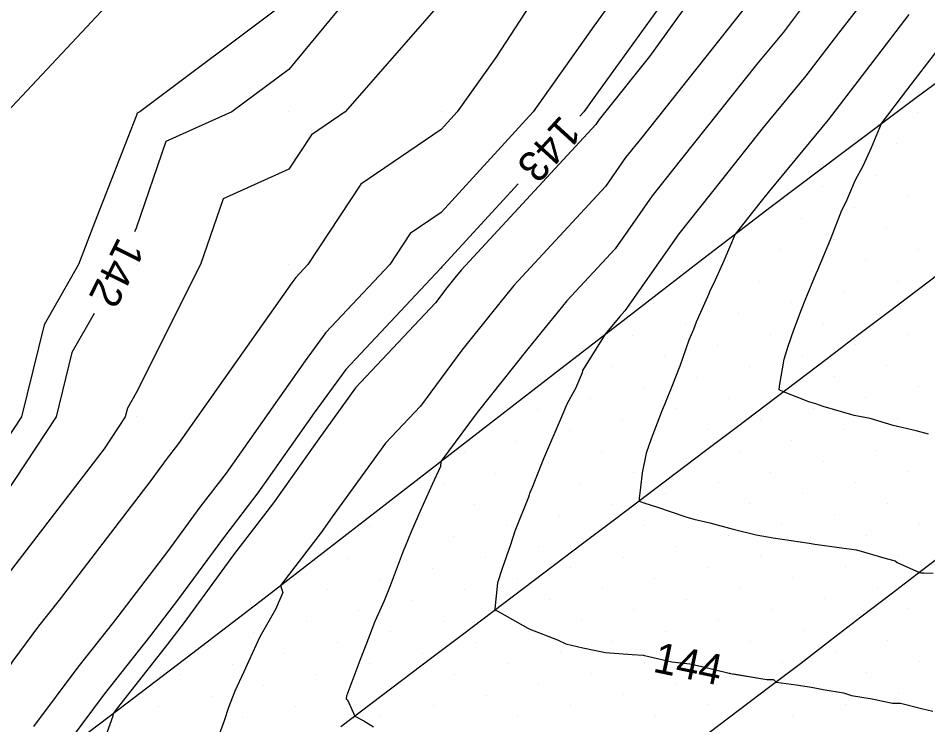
# Model space of a CAD drawing. Extents: x 2354170 to 2357230, y 866100 to 868290.
# Drawn here: x 2355772.3 to 2355831.9, y 866779.8 to 866826.2 of the extents above; entities that cross this region are included whole.
import ezdxf

# ---------------------------------------------------------------- set-up
doc = ezdxf.new("R2010")
doc.units = 0
for name, color, linetype in [('Default', 7, 'Continuous'), ('DTM Contours Minor', 7, 'Continuous'), ('DTM Contours Minor Text', 7, 'Continuous'), ('Exist DTM Breakline', 7, 'Continuous'), ('Exist DTM QL2 LIDAR Elevation Point', 7, 'Continuous'), ('Exist DTM Scan Elevation Point', 7, 'Continuous'), ('Exist Roads EOP', 7, 'Continuous')]:
    doc.layers.add(name, color=color, linetype=linetype)

msp = doc.modelspace()

# ---------------------------------------------------------------- linework, layer by layer
at = {"layer": 'Default'}
for points in [[(2355819.981, 866859.741), (2355818.346, 866851.644), (2355817.702, 866850.009), (2355814.628, 866845.362), (2355812.435, 866840.009), (2355811.65, 866838.339), (2355809.981, 866836.736), (2355801.805, 866830.009), (2355799.981, 866827.202), (2355793.673, 866820.008), (2355791.477, 866818.512), (2355789.981, 866816.244), (2355785.676, 866814.312), (2355784.2, 866810.008), (2355779.98, 866801.581), (2355779.411, 866800.578), (2355779.27, 866800.008), (2355777.888, 866797.916), (2355771.381, 866789.439), (2355770.999, 866788.953), (2355770.52, 866788.314), (2355764.702, 866779.068)], [(2355816.136, 866859.108), (2355815.253, 866854.737), (2355813.392, 866850.009), (2355812.034, 866847.955), (2355809.981, 866842.943), (2355806.765, 866840.009), (2355799.981, 866835.003), (2355792.186, 866830.009), (2355789.981, 866827.34), (2355780.213, 866820.008), (2355780.052, 866819.936), (2355779.98, 866819.727), (2355777.259, 866812.73), (2355776.197, 866810.008), (2355773.945, 866806.044), (2355772.458, 866800.008), (2355769.98, 866796.257), (2355767.276, 866792.713), (2355766.344, 866790.008), (2355763.314, 866783.342), (2355761.117, 866779.851)], [(2355812.16, 866857.83), (2355809.981, 866852.291), (2355808.685, 866850.009), (2355799.981, 866841.804), (2355796.865, 866840.009), (2355789.981, 866835.439), (2355781.11, 866830.009), (2355779.98, 866829.069), (2355771.526, 866820.008), (2355771.093, 866818.896), (2355769.98, 866816.043), (2355768.664, 866811.325), (2355768.188, 866810.008), (2355766.621, 866803.367), (2355764.974, 866800.008), (2355762.813, 866797.176), (2355760.345, 866790.008), (2355759.98, 866789.207), (2355757.306, 866782.683), (2355755.951, 866780.008), (2355752.522, 866776.438)], [(2355829.981, 866857.122), (2355828.198, 866851.792), (2355827.69, 866850.009), (2355824.273, 866845.717), (2355819.981, 866840.425), (2355819.815, 866840.174), (2355819.748, 866840.009), (2355816.624, 866833.365), (2355813.129, 866830.009), (2355809.981, 866825.64), (2355806.004, 866820.008), (2355799.981, 866813.416), (2355797.954, 866812.035), (2355796.617, 866810.008), (2355792.406, 866805.533), (2355791.069, 866803.688), (2355785.882, 866796.316), (2355784.165, 866794.079), (2355782.043, 866791.179), (2355778.49, 866786.55), (2355776.168, 866783.598), (2355773.261, 866779.711)], [(2355824.119, 866855.871), (2355822.45, 866850.009), (2355821.356, 866848.634), (2355819.981, 866846.939), (2355817.222, 866842.768), (2355816.091, 866840.009), (2355814.137, 866835.852), (2355809.981, 866831.861), (2355807.73, 866830.009), (2355803.548, 866823.576), (2355801.029, 866820.008), (2355799.981, 866818.861), (2355794.715, 866815.274), (2355791.242, 866810.008), (2355790.442, 866809.158), (2355790.188, 866808.807), (2355782.769, 866798.264), (2355781.958, 866797.207), (2355780.955, 866795.836), (2355774.935, 866787.995), (2355773.584, 866786.275), (2355771.89, 866784.012), (2355768.325, 866778.346)], [(2355818.205, 866830.009), (2355813.626, 866823.653), (2355810.505, 866819.728), (2355810.33, 866819.507), (2355810.109, 866819.19), (2355801.279, 866809.631), (2355800.875, 866809.135), (2355800.351, 866808.476), (2355799.613, 866807.48), (2355794.37, 866801.908), (2355791.951, 866798.569), (2355788.995, 866794.369), (2355786.373, 866790.952), (2355783.131, 866786.521), (2355782.044, 866785.106), (2355778.753, 866780.92), (2355778.486, 866780.562), (2355778.445, 866780.371), (2355777.746, 866778.441)], [(2355820.252, 866827.305), (2355813.118, 866818.333), (2355812.068, 866817.011), (2355810.746, 866815.113), (2355804.749, 866808.621), (2355803.264, 866806.802), (2355801.34, 866804.381), (2355798.629, 866800.721), (2355796.335, 866798.283), (2355792.833, 866793.45), (2355792.109, 866792.421), (2355789.45, 866788.957), (2355789.594, 866788.482), (2355789.404, 866788.031), (2355789.293, 866787.782), (2355789.14, 866787.425), (2355788.09, 866785.58), (2355787.361, 866784.007), (2355787.036, 866783.28), (2355786.45, 866782.017), (2355786.026, 866780.951), (2355785.742, 866780.069), (2355785.175, 866778.517)], [(2355823.736, 866826.997), (2355822.404, 866825.249), (2355820.669, 866823.147), (2355815.732, 866816.937), (2355813.806, 866814.514), (2355811.383, 866811.036), (2355808.22, 866807.612), (2355805.653, 866804.469), (2355802.329, 866800.285), (2355799.959, 866797.086), (2355799.93, 866796.745), (2355799.393, 866795.571), (2355798.592, 866793.823), (2355798.443, 866793.48), (2355798.01, 866792.465), (2355797.61, 866791.506), (2355797.539, 866791.32), (2355797.426, 866791.03), (2355796.638, 866788.918), (2355796.249, 866787.951), (2355795.629, 866786.588), (2355795.038, 866785.036), (2355794.711, 866784.197), (2355793.866, 866781.933), (2355793.811, 866781.796), (2355793.774, 866781.705), (2355793.758, 866781.506), (2355793.834, 866781.444), (2355794.31, 866780.381), (2355794.916, 866780.076), (2355795.549, 866779.683)], [(2355827.716, 866827.385), (2355826.012, 866825.171), (2355823.873, 866822.365), (2355821.086, 866818.989), (2355818.345, 866815.541), (2355815.545, 866812.017), (2355812.02, 866806.959), (2355811.69, 866806.602), (2355810.736, 866805.434), (2355809.23, 866803.047), (2355809.217, 866802.89), (2355808.776, 866801.871), (2355808.233, 866800.886), (2355807.683, 866799.596), (2355806.89, 866797.709), (2355806.694, 866797.253), (2355806.547, 866796.935), (2355805.938, 866795.386), (2355805.773, 866794.973), (2355805.742, 866794.885), (2355805.69, 866794.742), (2355804.81, 866792.504), (2355804.522, 866791.618), (2355803.979, 866790.056), (2355803.663, 866789.131), (2355803.501, 866787.42), (2355803.513, 866787.345), (2355803.59, 866787.311), (2355803.637, 866787.285), (2355805.653, 866786.159), (2355805.786, 866786.094), (2355807.598, 866785.375), (2355808.148, 866785.133), (2355809.251, 866784.857), (2355810.757, 866784.546), (2355812.489, 866784.426), (2355813.212, 866784.381), (2355813.279, 866784.368)], [(2355830.635, 866826.396), (2355828.287, 866823.346), (2355825.341, 866819.481), (2355821.504, 866814.831), (2355820.958, 866814.145), (2355819.243, 866811.987), (2355818.495, 866810.234), (2355817.927, 866808.976), (2355817.568, 866808.199), (2355817.525, 866808.073), (2355816.692, 866806.217), (2355816.508, 866805.748), (2355816.219, 866805.049), (2355815.628, 866803.333), (2355815.056, 866801.9), (2355814.676, 866800.965), (2355814.427, 866800.343), (2355813.751, 866798.579), (2355813.411, 866797.619), (2355813.157, 866796.342), (2355813.039, 866795.377), (2355812.955, 866794.684), (2355812.95, 866794.487), (2355813.315, 866794.342), (2355814.091, 866794.116), (2355816.015, 866793.45), (2355816.545, 866793.294), (2355817.577, 866793.051), (2355819.11, 866792.64), (2355820.626, 866792.271), (2355821.736, 866792.079), (2355824.101, 866791.732), (2355824.462, 866791.667), (2355826.211, 866791.419), (2355827.202, 866791.279), (2355829.149, 866790.713), (2355829.729, 866790.567), (2355829.855, 866790.462), (2355831.326, 866789.803), (2355831.417, 866789.783), (2355831.623, 866789.782), (2355832.216, 866789.762)], [(2355831.91, 866798.873), (2355831.1, 866799.092), (2355829.612, 866799.453), (2355828.094, 866799.892), (2355827.045, 866800.103), (2355825.025, 866800.698), (2355824.543, 866800.853), (2355824.086, 866800.998), (2355822.413, 866801.64), (2355822.137, 866801.789), (2355822.15, 866802.015), (2355822.468, 866803.785), (2355822.719, 866804.636), (2355823.093, 866805.716), (2355823.592, 866807.057), (2355823.828, 866807.67), (2355824.567, 866809.409), (2355824.658, 866809.643), (2355825.167, 866810.856), (2355825.55, 866811.757), (2355826.249, 866813.575), (2355826.513, 866814.117), (2355827.144, 866815.562), (2355827.628, 866816.468), (2355828.194, 866817.68), (2355828.828, 866819.245), (2355830.563, 866821.521), (2355833.553, 866825.406)], [(2355819.146, 866783.148), (2355821.325, 866782.783), (2355821.761, 866782.774), (2355821.937, 866782.618), (2355823.242, 866782.442), (2355824.244, 866782.277), (2355825.009, 866782.138), (2355826.343, 866781.915), (2355826.877, 866781.726), (2355828.23, 866781.507), (2355829.552, 866781.238), (2355830.088, 866781.242), (2355831.452, 866780.873), (2355832.204, 866780.716)]]:
    msp.add_lwpolyline(points, dxfattribs=at)
at = {"layer": 'DTM Contours Minor'}
for points in [[(2355833.234, 866886.757), (2355830.825, 866880.009), (2355829.981, 866879.277), (2355821.078, 866870.009), (2355821.406, 866868.584), (2355819.981, 866866.127), (2355817.862, 866862.128), (2355817.557, 866860.009), (2355816.284, 866853.706), (2355814.829, 866850.009), (2355812.899, 866847.091), (2355809.998, 866840.009), (2355809.992, 866839.997), (2355809.981, 866839.986), (2355809.855, 866839.883), (2355799.981, 866832.598), (2355795.94, 866830.009), (2355789.981, 866822.798), (2355786.264, 866820.008), (2355781.927, 866818.062), (2355779.98, 866812.388), (2355779.884, 866812.141)], [(2355831.971, 866851.999), (2355831.086, 866850.009), (2355829.981, 866848.499), (2355826.217, 866843.772), (2355823.165, 866840.009), (2355819.981, 866835.321), (2355818.282, 866831.707), (2355816.513, 866830.009), (2355809.981, 866820.943), (2355809.321, 866820.008), (2355809.065, 866819.729)], [(2355827.716, 866827.385), (2355826.012, 866825.171), (2355823.873, 866822.365), (2355821.086, 866818.989), (2355818.345, 866815.541), (2355815.545, 866812.017), (2355812.02, 866806.959), (2355811.69, 866806.602), (2355810.736, 866805.434), (2355809.23, 866803.047), (2355809.217, 866802.89), (2355808.776, 866801.871), (2355808.233, 866800.886), (2355807.683, 866799.596), (2355806.89, 866797.709), (2355806.694, 866797.253), (2355806.547, 866796.935), (2355805.938, 866795.386), (2355805.773, 866794.973), (2355805.742, 866794.885), (2355805.69, 866794.742), (2355804.81, 866792.504), (2355804.522, 866791.618), (2355803.979, 866790.056), (2355803.663, 866789.131), (2355803.501, 866787.42), (2355803.513, 866787.345), (2355803.59, 866787.311), (2355803.637, 866787.285), (2355805.653, 866786.159), (2355805.786, 866786.094), (2355807.598, 866785.375), (2355808.148, 866785.133), (2355809.251, 866784.857), (2355810.757, 866784.546), (2355812.489, 866784.426), (2355813.212, 866784.381), (2355813.594, 866784.303), (2355815.105, 866783.945), (2355816.267, 866783.813), (2355816.966, 866783.666), (2355818.858, 866783.197), (2355818.867, 866783.195), (2355818.931, 866783.184), (2355821.325, 866782.783), (2355821.761, 866782.774), (2355821.937, 866782.618), (2355823.242, 866782.442), (2355824.244, 866782.277), (2355825.009, 866782.138), (2355826.343, 866781.915), (2355826.877, 866781.726), (2355828.23, 866781.507), (2355829.552, 866781.238), (2355830.088, 866781.242), (2355831.452, 866780.873), (2355832.204, 866780.716)], [(2355805.018, 866815.299), (2355802.332, 866812.36), (2355800.122, 866809.967), (2355800.078, 866809.913), (2355800.021, 866809.841), (2355799.941, 866809.733), (2355793.716, 866803.116), (2355791.657, 866800.276), (2355787.958, 866795.018), (2355785.637, 866791.994), (2355782.768, 866788.074), (2355780.859, 866785.587), (2355777.892, 866781.812), (2355774.95, 866777.881)], [(2355777.221, 866806.781), (2355775.767, 866804.222), (2355774.729, 866800.008), (2355769.98, 866792.82), (2355768.763, 866791.225), (2355768.344, 866790.008), (2355766.981, 866787.008), (2355762.286, 866779.549)]]:
    msp.add_lwpolyline(points, dxfattribs=at)
at = {"layer": 'Exist DTM Breakline'}
for points in [[(2355833.251, 866809.868), (2355831.257, 866808.36), (2355829.266, 866806.848), (2355827.276, 866805.335), (2355825.286, 866803.821), (2355823.296, 866802.308), (2355821.302, 866800.8), (2355819.307, 866799.293), (2355817.313, 866797.786), (2355815.318, 866796.279), (2355813.325, 866794.77), (2355811.331, 866793.261), (2355809.338, 866791.752), (2355807.345, 866790.244), (2355805.351, 866788.735), (2355803.357, 866787.227), (2355801.363, 866785.719), (2355799.37, 866784.21), (2355797.376, 866782.702), (2355795.383, 866781.193), (2355793.39, 866779.684)], [(2355833.45, 866791.414), (2355831.457, 866789.904), (2355829.473, 866788.383), (2355827.489, 866786.862), (2355825.505, 866785.341), (2355823.521, 866783.82), (2355821.529, 866782.309), (2355819.537, 866780.799), (2355817.544, 866779.289)]]:
    msp.add_lwpolyline(points, dxfattribs=at)
at = {"layer": 'Exist DTM QL2 LIDAR Elevation Point'}
for p, q in [((2355779.98, 866820.008), (2355779.98, 866820.008)), ((2355789.981, 866820.008), (2355789.981, 866820.008)), ((2355799.981, 866820.008), (2355799.981, 866820.008)), ((2355809.981, 866820.008), (2355809.981, 866820.008)), ((2355779.98, 866810.008), (2355779.98, 866810.008)), ((2355789.981, 866810.008), (2355789.981, 866810.008)), ((2355799.981, 866810.008), (2355799.981, 866810.008)), ((2355779.98, 866800.008), (2355779.98, 866800.008))]:
    msp.add_line(p, q, dxfattribs=at)
at = {"layer": 'Exist DTM Scan Elevation Point'}
for p, q in [((2355831.215, 866819.999), (2355831.215, 866819.999)), ((2355829.836, 866817.914), (2355829.836, 866817.914)), ((2355828.456, 866815.829), (2355828.456, 866815.829)), ((2355824.992, 866815.123), (2355824.992, 866815.123)), ((2355830.541, 866814.449), (2355830.541, 866814.449)), ((2355827.077, 866813.744), (2355827.077, 866813.744)), ((2355823.612, 866813.038), (2355823.612, 866813.038)), ((2355829.162, 866812.364), (2355829.162, 866812.364)), ((2355825.697, 866811.659), (2355825.697, 866811.659)), ((2355822.233, 866810.953), (2355822.233, 866810.953)), ((2355831.247, 866810.985), (2355831.247, 866810.985)), ((2355818.769, 866810.248), (2355818.769, 866810.248)), ((2355827.782, 866810.28), (2355827.782, 866810.28)), ((2355824.318, 866809.574), (2355824.318, 866809.574)), ((2355820.854, 866808.868), (2355820.854, 866808.868)), ((2355829.867, 866808.9), (2355829.867, 866808.9)), ((2355817.389, 866808.163), (2355817.389, 866808.163)), ((2355826.403, 866808.195), (2355826.403, 866808.195)), ((2355813.925, 866807.457), (2355813.925, 866807.457)), ((2355822.939, 866807.489), (2355822.939, 866807.489)), ((2355819.474, 866806.783), (2355819.474, 866806.783)), ((2355828.488, 866806.815), (2355828.488, 866806.815)), ((2355816.01, 866806.078), (2355816.01, 866806.078)), ((2355825.024, 866806.11), (2355825.024, 866806.11)), ((2355830.573, 866805.436), (2355830.573, 866805.436)), ((2355812.545, 866805.372), (2355812.545, 866805.372)), ((2355821.559, 866805.404), (2355821.559, 866805.404)), ((2355818.095, 866804.698), (2355818.095, 866804.698)), ((2355827.109, 866804.73), (2355827.109, 866804.73)), ((2355814.63, 866803.993), (2355814.63, 866803.993)), ((2355823.644, 866804.025), (2355823.644, 866804.025)), ((2355811.166, 866803.287), (2355811.166, 866803.287)), ((2355820.18, 866803.319), (2355820.18, 866803.319)), ((2355829.194, 866803.351), (2355829.194, 866803.351)), ((2355807.701, 866802.582), (2355807.701, 866802.582)), ((2355816.715, 866802.613), (2355816.715, 866802.613)), ((2355825.729, 866802.645), (2355825.729, 866802.645)), ((2355813.251, 866801.908), (2355813.251, 866801.908)), ((2355822.265, 866801.94), (2355822.265, 866801.94)), ((2355831.279, 866801.971), (2355831.279, 866801.971)), ((2355827.814, 866801.266), (2355827.814, 866801.266)), ((2355809.786, 866801.202), (2355809.786, 866801.202)), ((2355818.8, 866801.234), (2355818.8, 866801.234)), ((2355806.322, 866800.497), (2355806.322, 866800.497)), ((2355815.336, 866800.528), (2355815.336, 866800.528)), ((2355824.35, 866800.56), (2355824.35, 866800.56)), ((2355811.871, 866799.823), (2355811.871, 866799.823)), ((2355820.885, 866799.855), (2355820.885, 866799.855)), ((2355829.899, 866799.886), (2355829.899, 866799.886)), ((2355808.407, 866799.117), (2355808.407, 866799.117)), ((2355817.421, 866799.149), (2355817.421, 866799.149)), ((2355826.435, 866799.181), (2355826.435, 866799.181)), ((2355804.943, 866798.412), (2355804.943, 866798.412)), ((2355813.956, 866798.443), (2355813.956, 866798.443)), ((2355822.97, 866798.475), (2355822.97, 866798.475)), ((2355801.478, 866797.706), (2355801.478, 866797.706)), ((2355810.492, 866797.738), (2355810.492, 866797.738)), ((2355819.506, 866797.77), (2355819.506, 866797.77)), ((2355828.52, 866797.801), (2355828.52, 866797.801)), ((2355825.055, 866797.096), (2355825.055, 866797.096)), ((2355807.028, 866797.032), (2355807.028, 866797.032)), ((2355816.041, 866797.064), (2355816.041, 866797.064)), ((2355803.563, 866796.327), (2355803.563, 866796.327)), ((2355812.577, 866796.358), (2355812.577, 866796.358)), ((2355821.591, 866796.39), (2355821.591, 866796.39)), ((2355830.605, 866796.422), (2355830.605, 866796.422)), ((2355800.099, 866795.621), (2355800.099, 866795.621)), ((2355809.113, 866795.653), (2355809.113, 866795.653)), ((2355818.126, 866795.685), (2355818.126, 866795.685)), ((2355827.14, 866795.716), (2355827.14, 866795.716)), ((2355805.648, 866794.947), (2355805.648, 866794.947)), ((2355814.662, 866794.979), (2355814.662, 866794.979)), ((2355823.676, 866795.011), (2355823.676, 866795.011)), ((2355802.184, 866794.242), (2355802.184, 866794.242)), ((2355811.198, 866794.273), (2355811.198, 866794.273)), ((2355820.211, 866794.305), (2355820.211, 866794.305)), ((2355829.225, 866794.337), (2355829.225, 866794.337)), ((2355798.719, 866793.536), (2355798.719, 866793.536)), ((2355807.733, 866793.568), (2355807.733, 866793.568)), ((2355816.747, 866793.6), (2355816.747, 866793.6)), ((2355825.761, 866793.631), (2355825.761, 866793.631)), ((2355822.296, 866792.926), (2355822.296, 866792.926)), ((2355831.31, 866792.957), (2355831.31, 866792.957)), ((2355795.255, 866792.831), (2355795.255, 866792.831)), ((2355804.269, 866792.862), (2355804.269, 866792.862)), ((2355813.283, 866792.894), (2355813.283, 866792.894)), ((2355800.804, 866792.157), (2355800.804, 866792.157)), ((2355809.818, 866792.188), (2355809.818, 866792.188)), ((2355818.832, 866792.22), (2355818.832, 866792.22)), ((2355827.846, 866792.252), (2355827.846, 866792.252)), ((2355797.34, 866791.451), (2355797.34, 866791.451)), ((2355806.354, 866791.483), (2355806.354, 866791.483)), ((2355815.368, 866791.515), (2355815.368, 866791.515)), ((2355824.381, 866791.546), (2355824.381, 866791.546)), ((2355793.875, 866790.746), (2355793.875, 866790.746)), ((2355802.889, 866790.777), (2355802.889, 866790.777)), ((2355811.903, 866790.809), (2355811.903, 866790.809)), ((2355820.917, 866790.841), (2355820.917, 866790.841)), ((2355829.931, 866790.872), (2355829.931, 866790.872)), ((2355799.425, 866790.072), (2355799.425, 866790.072)), ((2355808.439, 866790.104), (2355808.439, 866790.104)), ((2355817.453, 866790.135), (2355817.453, 866790.135)), ((2355826.466, 866790.167), (2355826.466, 866790.167)), ((2355795.96, 866789.366), (2355795.96, 866789.366)), ((2355804.974, 866789.398), (2355804.974, 866789.398)), ((2355813.988, 866789.43), (2355813.988, 866789.43)), ((2355823.002, 866789.461), (2355823.002, 866789.461)), ((2355819.538, 866788.756), (2355819.538, 866788.756)), ((2355828.551, 866788.787), (2355828.551, 866788.787)), ((2355792.496, 866788.661), (2355792.496, 866788.661)), ((2355801.51, 866788.692), (2355801.51, 866788.692)), ((2355810.524, 866788.724), (2355810.524, 866788.724)), ((2355789.032, 866787.955), (2355789.032, 866787.955)), ((2355798.045, 866787.987), (2355798.045, 866787.987)), ((2355807.059, 866788.019), (2355807.059, 866788.019)), ((2355816.073, 866788.05), (2355816.073, 866788.05)), ((2355825.087, 866788.082), (2355825.087, 866788.082)), ((2355794.581, 866787.281), (2355794.581, 866787.281)), ((2355803.595, 866787.313), (2355803.595, 866787.313)), ((2355812.609, 866787.345), (2355812.609, 866787.345)), ((2355821.622, 866787.376), (2355821.622, 866787.376)), ((2355830.636, 866787.408), (2355830.636, 866787.408)), ((2355791.117, 866786.576), (2355791.117, 866786.576)), ((2355800.13, 866786.607), (2355800.13, 866786.607)), ((2355809.144, 866786.639), (2355809.144, 866786.639)), ((2355818.158, 866786.671), (2355818.158, 866786.671)), ((2355827.172, 866786.702), (2355827.172, 866786.702)), ((2355787.652, 866785.87), (2355787.652, 866785.87)), ((2355796.666, 866785.902), (2355796.666, 866785.902)), ((2355805.68, 866785.934), (2355805.68, 866785.934)), ((2355814.694, 866785.965), (2355814.694, 866785.965)), ((2355823.707, 866785.997), (2355823.707, 866785.997)), ((2355793.202, 866785.196), (2355793.202, 866785.196)), ((2355802.215, 866785.228), (2355802.215, 866785.228)), ((2355811.229, 866785.26), (2355811.229, 866785.26)), ((2355820.243, 866785.291), (2355820.243, 866785.291)), ((2355829.257, 866785.323), (2355829.257, 866785.323)), ((2355816.779, 866784.586), (2355816.779, 866784.586)), ((2355825.792, 866784.617), (2355825.792, 866784.617)), ((2355789.737, 866784.491), (2355789.737, 866784.491)), ((2355798.751, 866784.522), (2355798.751, 866784.522)), ((2355807.765, 866784.554), (2355807.765, 866784.554)), ((2355786.273, 866783.785), (2355786.273, 866783.785)), ((2355795.287, 866783.817), (2355795.287, 866783.817)), ((2355804.3, 866783.849), (2355804.3, 866783.849)), ((2355813.314, 866783.88), (2355813.314, 866783.88)), ((2355822.328, 866783.912), (2355822.328, 866783.912)), ((2355831.342, 866783.944), (2355831.342, 866783.944)), ((2355782.808, 866783.08), (2355782.808, 866783.08)), ((2355791.822, 866783.111), (2355791.822, 866783.111)), ((2355800.836, 866783.143), (2355800.836, 866783.143)), ((2355809.85, 866783.175), (2355809.85, 866783.175)), ((2355818.864, 866783.206), (2355818.864, 866783.206)), ((2355827.877, 866783.238), (2355827.877, 866783.238)), ((2355788.358, 866782.406), (2355788.358, 866782.406)), ((2355797.372, 866782.437), (2355797.372, 866782.437)), ((2355806.385, 866782.469), (2355806.385, 866782.469)), ((2355815.399, 866782.501), (2355815.399, 866782.501)), ((2355824.413, 866782.532), (2355824.413, 866782.532)), ((2355784.893, 866781.7), (2355784.893, 866781.7)), ((2355793.907, 866781.732), (2355793.907, 866781.732)), ((2355802.921, 866781.764), (2355802.921, 866781.764)), ((2355811.935, 866781.795), (2355811.935, 866781.795)), ((2355829.962, 866781.859), (2355829.962, 866781.859)), ((2355781.429, 866780.995), (2355781.429, 866780.995)), ((2355790.443, 866781.026), (2355790.443, 866781.026)), ((2355799.457, 866781.058), (2355799.457, 866781.058)), ((2355808.47, 866781.09), (2355808.47, 866781.09)), ((2355817.484, 866781.121), (2355817.484, 866781.121)), ((2355826.498, 866781.153), (2355826.498, 866781.153)), ((2355814.02, 866780.416), (2355814.02, 866780.416)), ((2355823.034, 866780.447), (2355823.034, 866780.447)), ((2355786.978, 866780.321), (2355786.978, 866780.321)), ((2355795.992, 866780.352), (2355795.992, 866780.352)), ((2355805.006, 866780.384), (2355805.006, 866780.384))]:
    msp.add_line(p, q, dxfattribs=at)
at = {"layer": 'Exist Roads EOP'}
msp.add_lwpolyline([(2355726.83, 866740.205), (2355731.517, 866743.951), (2355736.203, 866747.697), (2355740.887, 866751.447), (2355745.575, 866755.192), (2355750.273, 866758.924), (2355754.988, 866762.634), (2355759.727, 866766.315), (2355764.49, 866769.963), (2355769.272, 866773.587), (2355774.059, 866777.205), (2355778.84, 866780.83), (2355783.61, 866784.469), (2355788.369, 866788.123), (2355793.119, 866791.789), (2355797.863, 866795.462), (2355802.606, 866799.138), (2355807.348, 866802.813), (2355812.094, 866806.485), (2355816.845, 866810.149), (2355821.607, 866813.799), (2355826.389, 866817.423), (2355831.196, 866821.013), (2355836.032, 866824.565)], dxfattribs=at)

# ---------------------------------------------------------------- texts
at = {"layer": 'Default'}
msp.add_text('144', height=2, rotation=348.25416, dxfattribs=at).set_placement((2355813.791, 866783.302))
at = {"layer": 'DTM Contours Minor Text'}
for s, rotation, p in [('143', 227.58246, (2355807.838, 866819.869)), ('142', 243.57193, (2355778.82, 866811.872))]:
    msp.add_text(s, height=2, rotation=rotation, dxfattribs=at).set_placement(p)

doc.saveas('drawing.dxf')
